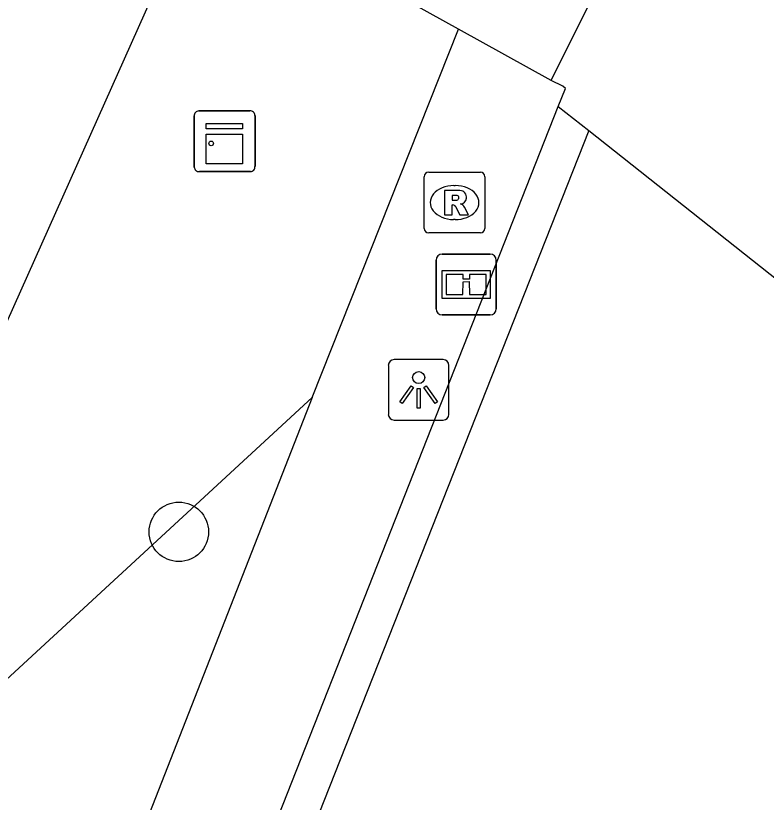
# Model space of a CAD drawing. Extents: x 161087 to 161922, y 382574 to 383873.
# Drawn here: x 161748.99 to 161761.35, y 383018.93 to 383031.88 of the extents above; entities that cross this region are included whole.
import ezdxf

# ---------------------------------------------------------------- set-up
doc = ezdxf.new("R2010")
doc.units = 0
for name, color, linetype in [('IMGEO_Boom', 7, 'Continuous'), ('IMGEO_Hek', 7, 'Continuous'), ('IMGEO_Informatiebord', 7, 'Continuous'), ('IMGEO_Kast', 7, 'Continuous'), ('IMGEO_Lichtpunt', 7, 'Continuous'), ('IMGEO_Muur', 7, 'Continuous'), ('IMGEO_Rioolput', 7, 'Continuous'), ('IMGEO_Voetpad_gesloten', 7, 'Continuous'), ('IMGEO_Voetpad_open', 7, 'Continuous')]:
    doc.layers.add(name, color=color, linetype=linetype)

msp = doc.modelspace()

# ---------------------------------------------------------------- linework, layer by layer
at = {"layer": 'IMGEO_Boom'}
msp.add_circle((161751.675, 383023.383), 0.489, dxfattribs=at)
at = {"layer": 'IMGEO_Hek'}
msp.add_lwpolyline([(161758.426, 383029.994), (161761.545, 383027.521)], dxfattribs=at)
at = {"layer": 'IMGEO_Informatiebord'}
for p, q in [((161756.012, 383027.956), (161756.802, 383027.956)), ((161756.802, 383027.956), (161756.012, 383027.956)), ((161755.912, 383027.056), (161755.912, 383027.856)), ((161755.912, 383027.856), (161755.912, 383027.056)), ((161756.902, 383027.856), (161756.902, 383027.056)), ((161756.902, 383027.056), (161756.902, 383027.856)), ((161756.802, 383026.956), (161756.012, 383026.956)), ((161756.012, 383026.956), (161756.802, 383026.956))]:
    msp.add_line(p, q, dxfattribs=at)
for points in [[(161756.013, 383027.688), (161756.801, 383027.688), (161756.801, 383027.224), (161756.013, 383027.224), (161756.013, 383027.688)], [(161756.078, 383027.623), (161756.078, 383027.289), (161756.353, 383027.289), (161756.354, 383027.502), (161756.458, 383027.503), (161756.459, 383027.289), (161756.736, 383027.289), (161756.736, 383027.623), (161756.46, 383027.623), (161756.46, 383027.543), (161756.354, 383027.543), (161756.354, 383027.623), (161756.078, 383027.623)]]:
    msp.add_lwpolyline(points, dxfattribs=at)
for centre, start, end in [((161756.012, 383027.856), 90, 180), ((161756.012, 383027.856), 90, 180), ((161756.802, 383027.856), 0, 90), ((161756.802, 383027.856), 360, 90), ((161756.012, 383027.056), 180, 270), ((161756.012, 383027.056), 180, 270), ((161756.802, 383027.056), 270, 0), ((161756.802, 383027.056), 270, 0)]:
    msp.add_arc(centre, 0.1, start, end, dxfattribs=at)
at = {"layer": 'IMGEO_Kast'}
for p, q in [((161752.004, 383030.315), (161752.845, 383030.315)), ((161752.845, 383030.315), (161752.004, 383030.315)), ((161751.929, 383029.39), (161751.929, 383030.231)), ((161751.929, 383030.231), (161751.929, 383029.39)), ((161752.929, 383030.24), (161752.929, 383029.399)), ((161752.929, 383029.399), (161752.929, 383030.24)), ((161752.854, 383029.315), (161752.013, 383029.315)), ((161752.013, 383029.315), (161752.854, 383029.315))]:
    msp.add_line(p, q, dxfattribs=at)
for points in [[(161752.124, 383030.105), (161752.724, 383030.105), (161752.724, 383030.02), (161752.124, 383030.02), (161752.124, 383030.105)], [(161752.124, 383029.93), (161752.724, 383029.93), (161752.724, 383029.441), (161752.124, 383029.441), (161752.124, 383029.93)]]:
    msp.add_lwpolyline(points, dxfattribs=at)
msp.add_circle((161752.208, 383029.779), 0.0377, dxfattribs=at)
for centre, start, end in [((161752.007, 383030.237), 92.4484, 184.2845), ((161752.007, 383030.237), 92.4484, 184.2845), ((161752.851, 383030.237), 2.4484, 94.2845), ((161752.851, 383030.237), 2.4484, 94.2845), ((161752.007, 383029.393), 182.4484, 274.2845), ((161752.007, 383029.393), 182.4484, 274.2845), ((161752.851, 383029.393), 272.4484, 4.2845), ((161752.851, 383029.393), 272.4484, 4.2845)]:
    msp.add_arc(centre, 0.0779, start, end, dxfattribs=at)
at = {"layer": 'IMGEO_Lichtpunt'}
for p, q in [((161755.125, 383026.125), (161755.125, 383025.318)), ((161755.125, 383026.125), (161755.125, 383025.318)), ((161756.027, 383026.22), (161755.219, 383026.22)), ((161756.027, 383026.22), (161755.219, 383026.22)), ((161756.121, 383025.318), (161756.121, 383026.125)), ((161756.121, 383025.318), (161756.121, 383026.125)), ((161755.219, 383025.224), (161756.027, 383025.224)), ((161755.219, 383025.224), (161756.027, 383025.224))]:
    msp.add_line(p, q, dxfattribs=at)
for points in [[(161755.499, 383025.789), (161755.538, 383025.761), (161755.35, 383025.499), (161755.312, 383025.526), (161755.499, 383025.789)], [(161755.601, 383025.741), (161755.648, 383025.741), (161755.648, 383025.419), (161755.601, 383025.419), (161755.601, 383025.741)], [(161755.711, 383025.761), (161755.749, 383025.788), (161755.936, 383025.526), (161755.897, 383025.498), (161755.711, 383025.761)]]:
    msp.add_lwpolyline(points, dxfattribs=at)
msp.add_circle((161755.624, 383025.923), 0.0994, dxfattribs=at)
for centre, start, end in [((161755.219, 383026.125), 90, 180), ((161755.219, 383026.125), 90, 180), ((161756.027, 383026.125), 0, 90), ((161756.027, 383026.125), 0, 90), ((161755.219, 383025.318), 180, 270), ((161755.219, 383025.318), 180, 270), ((161756.027, 383025.318), 270, 0), ((161756.027, 383025.318), 270, 360)]:
    msp.add_arc(centre, 0.0946, start, end, dxfattribs=at)
at = {"layer": 'IMGEO_Muur'}
for points in [[(161683.751, 382919.765), (161684.007, 382919.846), (161684.124, 382919.605), (161692.853, 382925.234), (161726.106, 382957.452), (161726.799, 382959.834), (161730.734, 382964.893), (161739.867, 382984.771), (161740.681, 382986.664), (161757.921, 383030.385)], [(161757.921, 383030.385), (161758.426, 383029.994)], [(161758.426, 383029.994), (161740.45, 382984.512), (161731.348, 382964.654), (161727.347, 382959.466), (161726.694, 382957.106), (161693.352, 382924.798), (161684.407, 382919.024), (161684.56, 382918.709)]]:
    msp.add_lwpolyline(points, dxfattribs=at)
at = {"layer": 'IMGEO_Rioolput'}
for p, q in [((161755.714, 383028.379), (161755.714, 383029.231)), ((161755.789, 383029.305), (161756.641, 383029.305)), ((161756.715, 383029.231), (161756.715, 383028.379)), ((161756.202, 383029.085), (161756.227, 383029.085)), ((161756.225, 383028.525), (161756.2, 383028.525)), ((161756.641, 383028.305), (161755.789, 383028.305))]:
    msp.add_line(p, q, dxfattribs=at)
for points in [[(161755.714, 383028.379), (161755.714, 383029.231)], [(161755.789, 383029.305), (161756.641, 383029.305)], [(161756.715, 383029.231), (161756.715, 383028.379)], [(161756.303, 383029.003), (161756.051, 383029.005), (161756.051, 383028.605)], [(161756.229, 383028.924), (161756.175, 383028.924), (161756.175, 383028.843)], [(161756.175, 383028.843), (161756.227, 383028.843)], [(161756.051, 383028.605), (161756.175, 383028.605), (161756.175, 383028.767), (161756.186, 383028.767)], [(161756.233, 383028.738), (161756.304, 383028.605), (161756.444, 383028.605), (161756.379, 383028.731)], [(161756.641, 383028.305), (161755.789, 383028.305)]]:
    msp.add_lwpolyline(points, dxfattribs=at)
for centre, radius, start, end in [((161755.791, 383029.229), 0.0765, 91.552, 178.448), ((161755.791, 383029.229), 0.0765, 91.552, 178.448), ((161756.639, 383029.229), 0.0765, 1.552, 88.448), ((161756.639, 383029.229), 0.0765, 1.552, 88.448), ((161756.302, 383028.893), 0.109, 350.3612, 89.416), ((161756.211, 383029.032), 0.19, 274.7715, 282.9687), ((161756.235, 383028.828), 0.0964, 77.0061, 93.1865), ((161756.249, 383028.885), 0.0378, 276.6634, 79.6772), ((161756.3, 383028.893), 0.112, 277.5842, 350.9817), ((161756.185, 383028.714), 0.0533, 26.0293, 88.6989), ((161756.284, 383028.678), 0.108, 29.5134, 73.7905), ((161755.791, 383028.381), 0.0765, 181.552, 268.448), ((161755.791, 383028.381), 0.0765, 181.552, 268.448), ((161756.639, 383028.381), 0.0765, 271.552, 358.448), ((161756.639, 383028.381), 0.0765, 271.552, 358.448)]:
    msp.add_arc(centre, radius, start, end, dxfattribs=at)
for centre, major_axis, ratio, start_param, end_param in [((161756.201, 383028.805), (-0.387, 0.002), 0.722429, 4.712389, 7.853982), ((161756.226, 383028.805), (-0.39, 0.002), 0.717154, 1.570796, 4.712389)]:
    msp.add_ellipse(centre, major_axis=major_axis, ratio=ratio, start_param=start_param, end_param=end_param, dxfattribs=at)
at = {"layer": 'IMGEO_Voetpad_gesloten'}
for points in [[(161757.805, 383030.814), (161760.058, 383035.337)], [(161757.921, 383030.385), (161758.039, 383030.684), (161757.998, 383030.722), (161757.805, 383030.814)], [(161758.426, 383029.994), (161761.545, 383027.521), (161764.784, 383024.938)]]:
    msp.add_lwpolyline(points, dxfattribs=at)
at = {"layer": 'IMGEO_Voetpad_open'}
for points in [[(161752.042, 383034.009), (161746.435, 383021.464)], [(161756.278, 383031.661), (161752.042, 383034.009)], [(161753.87, 383025.593), (161756.278, 383031.661)], [(161757.805, 383030.814), (161756.278, 383031.661)], [(161753.87, 383025.593), (161746.557, 383006.929), (161739.215, 382988.479), (161736.46, 382981.759)], [(161747.477, 383019.703), (161753.87, 383025.593)]]:
    msp.add_lwpolyline(points, dxfattribs=at)

doc.saveas('drawing.dxf')
